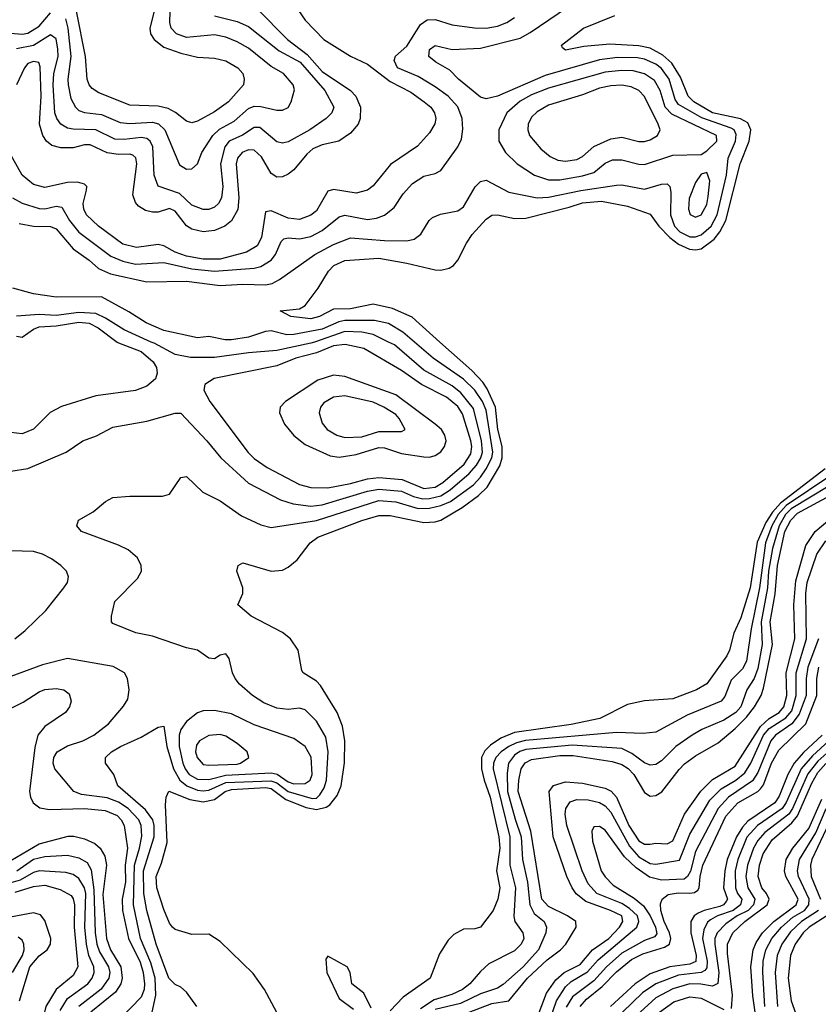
# Model space of a CAD drawing. Header units: inches. Extents: x 884549 to 1028252, y 526810 to 653624.
# Tile 276 of 656: x 915401 to 918224, y 607658 to 611140. Entities that reach past the tile are written whole.
import ezdxf

# ---------------------------------------------------------------- set-up
doc = ezdxf.new("R2010")
doc.units = ezdxf.units.IN
doc.header["$MEASUREMENT"] = 0
doc.layers.add('A9610', color=7, linetype='Continuous')
doc.layers.add('A9611', color=7, linetype='Continuous')

msp = doc.modelspace()

# ---------------------------------------------------------------- linework, layer by layer
at = {"layer": 'A9610', "color": 5}
for points, elevation in [([(915745.9, 610000), (915750, 609996.9), (915830, 609965.9), (915873.1, 609930), (915884.6, 609910), (915887.2, 609890), (915881.4, 609870), (915850, 609843.7), (915810, 609828), (915669.9, 609810.1), (915548.6, 609771.4), (915509.1, 609750.9), (915450, 609691.7), (915410, 609675.5), (915370, 609680.1)], 2280), ([(915370, 609542.7), (915430, 609552.7), (915564.7, 609610), (915623.6, 609650), (915671.9, 609668.1), (915730, 609699.3), (915850, 609720.5), (915950, 609748.4), (915970, 609748.4), (916062.5, 609650), (916111.4, 609590), (916210, 609500.9), (916322.4, 609442.4), (916367.9, 609427.9), (916430, 609419.6), (916470, 609424.6), (916630, 609472.8), (916670, 609479.6), (916750, 609472.1), (916793.1, 609453.1), (916825.9, 609445.9), (916850, 609446.8), (916890, 609456.5), (916923.1, 609476.9), (916990, 609534.8), (917015.9, 609564.1), (917031.1, 609590), (917036.6, 609610), (917033.3, 609650), (917004.8, 609764.8), (916960.7, 609820.7), (916930, 609844.8), (916830, 609900.8), (916726, 609990), (916705, 610000)], 2260), ([(916027.5, 607650), (915990, 607701.1), (915970, 607717.8), (915950, 607727.4), (915928.2, 607750), (915882.9, 607870), (915850, 607988.9), (915839.3, 608050), (915838.5, 608130), (915876.3, 608250), (915876.2, 608290), (915871.1, 608310), (915845.8, 608345.8), (915748, 608430), (915734, 608470), (915704.5, 608510), (915704.8, 608530), (915725.8, 608550), (915757.3, 608570), (915830, 608602.1), (915890, 608638.3), (915910, 608641.3), (915921.3, 608570), (915944.7, 608490), (915966.8, 608450), (915991.6, 608430), (916030, 608414.9), (916050, 608412.5), (916070, 608414.7), (916130, 608442.4), (916288.4, 608448.3), (916310, 608440.5), (916350, 608410.8), (916434.9, 608385.1), (916450, 608386.8), (916462, 608398), (916477, 608423), (916485.8, 608450), (916491.1, 608551.1), (916482.7, 608602.7), (916450, 608659.1), (916410, 608699.1), (916390, 608704.9), (916350, 608700.4), (916310, 608704.5), (916263.7, 608723.7), (916223.5, 608750), (916177.7, 608790), (916162.6, 608810), (916152.8, 608830), (916141.1, 608881.1), (916130, 608897.6), (916110, 608893), (916090, 608878.9), (916070, 608882.3), (916030, 608909.8), (915990, 608918.4), (915870, 608959.9), (915811.1, 608971.1), (915730, 609004.5), (915725.1, 609010), (915725.6, 609030), (915737.7, 609082.3), (915816.9, 609163.1), (915831, 609190), (915830.9, 609210), (915816.8, 609236.8), (915784.9, 609264.9), (915750, 609281.8), (915618.9, 609330), (915602.9, 609350), (915609.4, 609370), (915661.1, 609398.9), (915703.8, 609436.2), (915729.8, 609450.2), (915790, 609455.2), (915905.6, 609454.4), (915930, 609461.8), (915970, 609520.3), (915990, 609524), (916048.6, 609468.6), (916110, 609438.5), (916184.9, 609384.9), (916253.8, 609353.8), (916290, 609343.9), (916450, 609368.2), (916670, 609439.6), (916730, 609435), (916810, 609411.5), (916850, 609412.7), (916890, 609421.7), (916924.3, 609435.7), (917004.7, 609495.3), (917030, 609521.8), (917050, 609551.7), (917069.8, 609590), (917073.9, 609610), (917050, 609758.5), (917037.3, 609790), (917010, 609829.6), (916970, 609868.8), (916862.4, 609942.4), (916796, 610000)], 2240), ([(916442.8, 610000), (916430, 609995.5), (916310, 609969.9), (916210, 609962.1), (916090, 609945.6), (916005, 609945), (915950, 609955.9), (915875.8, 609995.8), (915866.2, 610000)], 2260), ([(916310, 607629), (916266.6, 607710), (916226.3, 607766.3), (916110, 607879.3), (916070, 607905.2), (916010, 607904.5), (915950, 607921.7), (915941.1, 607930), (915930, 607944.2), (915910, 607993), (915885.8, 608070), (915883.9, 608110), (915902.6, 608157.4), (915922.5, 608230), (915916.4, 608363.6), (915918.5, 608390), (915928.5, 608411.5), (916002.2, 608382.2), (916050, 608373.3), (916090, 608381.9), (916127.8, 608410), (916150, 608417.5), (916270, 608424.5), (916290, 608420.3), (916341.7, 608381.7), (916413.4, 608353.4), (916450, 608346.2), (916484.6, 608355.4), (916496.8, 608363.2), (916523.6, 608396.4), (916537, 608430), (916548.6, 608511.4), (916549.9, 608589.9), (916541.7, 608641.7), (916523.1, 608690), (916464.8, 608784.8), (916450, 608800.9), (916402.6, 608830), (916397.7, 608837.7), (916385.4, 608910), (916358.5, 608950), (916330, 608972.4), (916219, 609030), (916171.5, 609070), (916189.7, 609110), (916189.7, 609130), (916168.2, 609190), (916172.7, 609210), (916190, 609218.7), (916290, 609189.3), (916330, 609193.6), (916350, 609203.7), (916381.6, 609230), (916427.6, 609290), (916455.1, 609310), (916610, 609369), (916670, 609386.4), (916710, 609386.4), (916830, 609362.1), (916870, 609363.8), (916890, 609370.1), (916965.3, 609414.7), (917022.8, 609457.2), (917053.9, 609486.1), (917098, 609562), (917106.6, 609590), (917106.5, 609630), (917091.2, 609690), (917082.7, 609770), (917053.7, 609833.8), (917037.7, 609857.7), (916999, 609899), (916886.5, 610000)], 2220), ([(918248.5, 609551.5), (918089.9, 609430.1), (918062.1, 609397.9), (918038.8, 609361.2), (918007.9, 609292.1), (917983.2, 609130), (917950, 609024.8), (917924.8, 608970), (917910.1, 608910), (917900.7, 608890), (917830, 608790.5), (917793.4, 608770), (917710, 608738.1), (917609.5, 608730.5), (917550, 608717.4), (917451.5, 608668.5), (917350, 608647.3), (917150, 608619.5), (917101.5, 608598.5), (917065.6, 608574.4), (917045.5, 608554.5), (917033, 608530), (917033.1, 608490), (917042.4, 608450), (917064.4, 608390), (917094.9, 608250), (917097.6, 608210), (917086.5, 608130), (917097.9, 608070), (917090.7, 608029.3), (917074.4, 607990), (917030, 607931), (917010, 607924.5), (916970, 607923.1), (916935.2, 607904.8), (916915.8, 607884.2), (916884.4, 607835.6), (916852.4, 607750), (916756.7, 607683.3), (916710, 607635.1)], 2220), ([(918272.2, 609530), (918110, 609421.8), (918082.3, 609390), (918060, 609350), (918037.5, 609290), (918016.6, 609130), (917986.1, 608986.1), (917970, 608870.8), (917955.4, 608844.6), (917915.8, 608804.2), (917893.7, 608746.3), (917880.8, 608730), (917760, 608680), (917650, 608620.4), (917604.7, 608615.3), (917510, 608618.7), (917189, 608591), (917157.2, 608582.8), (917130.3, 608569.7), (917102.8, 608550), (917084.6, 608530), (917075.7, 608510), (917074.6, 608490), (917133.7, 608250), (917133.7, 608150), (917153.8, 608070), (917147.9, 607967.9), (917150.9, 607950), (917179.6, 607910), (917183.1, 607890), (917174.1, 607870), (917150, 607846.2), (917059.6, 607800.4), (917030, 607774.1), (916992.5, 607730), (916966.4, 607710), (916928.1, 607691.9), (916866, 607674), (916818.2, 607641.8)], 2240), ([(918327.4, 609530), (918127.6, 609410), (918108.2, 609390), (918085.4, 609350), (918061.9, 609270), (918048, 609190), (918044.5, 609130), (918022.5, 609010), (918025.2, 608930), (918010, 608845), (917997.3, 608810), (917971, 608770), (917950.1, 608710), (917932.9, 608690), (917890, 608662), (917811.8, 608630), (917777.7, 608610), (917719.8, 608570), (917670, 608519.2), (917650, 608506.2), (917630, 608503.9), (917610, 608512.2), (917564.3, 608544.3), (917530, 608561.9), (917353.6, 608573.6), (917190, 608559.1), (917168.5, 608551.5), (917150, 608538.6), (917128.7, 608510), (917124.3, 608475.7), (917125.8, 608410), (917152.2, 608312.2), (917174.1, 608250), (917178, 608170), (917195.8, 608090), (917203.8, 608010), (917219.2, 607979.2), (917255.2, 607950), (917263.3, 607930), (917261, 607910), (917234.9, 607850), (917180.1, 607790), (917110, 607728), (917090, 607714.8), (917030, 607694.4), (916959.1, 607660.9), (916870, 607639.2)], 2260), ([(916950, 607615.1), (917070, 607660.4), (917130.1, 607670), (917195.6, 607750), (917265.6, 607814.4), (917312.9, 607850), (917330.9, 607870), (917367.8, 607930), (917366.5, 607950), (917337, 607970), (917270, 608003.4), (917247.2, 608030), (917208, 608270), (917163, 608410), (917165, 608450), (917173.3, 608490), (917187.8, 608512.2), (917210, 608523.6), (917310, 608537.6), (917357.3, 608537.3), (917495.8, 608515.8), (917530, 608506.1), (917551.8, 608491.8), (917571.5, 608470), (917610, 608407.1), (917630, 608393.5), (917650, 608395.8), (917671.3, 608408.7), (917731.5, 608488.5), (917751.5, 608508.5), (917790, 608536.7), (917870, 608582.4), (917930, 608633.2), (917970, 608672.6), (917998.5, 608710), (918021.5, 608750), (918030, 608775.4), (918062.5, 608930), (918053.7, 609010), (918071.2, 609108.8), (918079.1, 609210), (918105.7, 609330), (918126.8, 609370), (918150, 609394.5), (918310, 609481)], 2280), ([(917230.5, 607609.5), (917263.4, 607696.6), (917296, 607744), (917325.6, 607770), (917382, 607798), (917425.5, 607850), (917483.6, 607890), (917521.2, 607930), (917532.9, 607950), (917529.2, 607970), (917489.1, 607990), (917401.8, 608021.8), (917368.5, 608048.5), (917353.3, 608070), (917334.7, 608110), (917286.5, 608250), (917273.1, 608410), (917288.4, 608431.7), (917330, 608443.9), (917390, 608440.1), (917470, 608422.6), (917491.2, 608411.2), (917510.5, 608390.5), (917554.7, 608290), (917590, 608236.2), (917610, 608224.6), (917630, 608223.8), (917650, 608228), (917690, 608224.9), (917710, 608235.9), (917750.4, 608329.6), (917808.5, 608411.5), (917850, 608452.5), (917930, 608499.5), (918019.7, 608640.2), (918050, 608668.1), (918085, 608690), (918102.3, 608710), (918112.4, 608750), (918110.5, 608830), (918140.7, 608950), (918137.2, 609070), (918144.7, 609155.3), (918180.1, 609279.9), (918212.4, 609330), (918308.8, 609410)], 2320), ([(917265.6, 607574.4), (917298.1, 607670), (917330, 607719.3), (917350, 607737.8), (917407.8, 607772.1), (917445.3, 607814.7), (917582.6, 607930), (917589.5, 607950), (917585, 607970), (917557, 607997), (917530, 608013.8), (917440.8, 608050), (917410, 608083.3), (917389.1, 608130), (917334.7, 608290), (917328.9, 608330), (917331, 608350), (917346.7, 608373.3), (917370, 608382.2), (917410, 608381.2), (917450, 608371.2), (917470, 608359.1), (917490, 608336.7), (917556.9, 608216.9), (917590, 608178.9), (917630, 608156.2), (917650, 608152.8), (917732.9, 608167.1), (917770, 608259.6), (917840.9, 608379.1), (917880.1, 608419.9), (917932.4, 608450), (917964.2, 608475.8), (917985.9, 608510), (918030.4, 608610), (918050, 608633.2), (918109.3, 608670.7), (918130, 608696.1), (918145.6, 608750), (918145.4, 608830), (918182, 608950), (918179.6, 609110), (918184.9, 609150), (918218.8, 609250), (918250, 609296.5)], 2340), ([(915383.8, 608950), (915420.5, 608979.5), (915492.9, 609050), (915556.4, 609130), (915569.8, 609150), (915573.8, 609170), (915566.2, 609190), (915546.2, 609210), (915512.9, 609232.9), (915482, 609250), (915450, 609259.3), (915370, 609261.4)], 2260), ([(918224.5, 608950), (918187, 608850), (918181.3, 608810), (918181.1, 608750), (918156.6, 608683.4), (918130.9, 608649.2), (918073, 608610), (918055.9, 608590), (918010, 608477), (917991.8, 608448.2), (917906.1, 608390), (917869.8, 608350), (917790, 608198.6), (917771.9, 608128.1), (917761.8, 608110), (917750, 608100.3), (917670, 608097), (917626.8, 608106.8), (917580.1, 608140.1), (917539, 608179), (917470, 608273.2), (917450, 608286.6), (917430, 608285.1), (917423.2, 608270), (917425.4, 608234.6), (917456.3, 608130), (917470, 608108), (917498.5, 608078.5), (917573.6, 608033.6), (917605.8, 608005.8), (917629.4, 607970), (917648, 607930), (917653, 607907), (917644.3, 607895.7), (917610, 607883.2), (917530, 607839), (917475.5, 607790), (917430, 607740.7), (917355.6, 607684.4), (917332.4, 607647.6)], 2360), ([(915868.7, 607630), (915882.4, 607690), (915879.5, 607750), (915864.2, 607804.2), (915828.4, 607890), (915803.1, 608010), (915806.6, 608150), (915824.9, 608210), (915832.4, 608252.4), (915830.7, 608290), (915821.7, 608310), (915783.9, 608350), (915750, 608372.7), (915710, 608387.6), (915619.9, 608399.9), (915592.9, 608410), (915525.1, 608490), (915519.7, 608510), (915521.9, 608530), (915533.4, 608550), (915570, 608572.3), (915624.4, 608590), (915663.5, 608610), (915715.1, 608650), (915768.3, 608711.7), (915782.8, 608737.2), (915788.5, 608770), (915781.5, 608810), (915771.1, 608830), (915731.9, 608851.9), (915570, 608880.7), (915481.8, 608858.2), (915370, 608816.9)], 2260), ([(917381.8, 607650), (917404.1, 607675.9), (917459.8, 607720.2), (917510, 607772.7), (917564.1, 607815.9), (917604, 607836), (917680.6, 607859.4), (917698.3, 607870), (917702.6, 607890), (917698.5, 607910), (917679.6, 607950), (917667.4, 607990), (917666.5, 608013.5), (917671.9, 608030), (917693.7, 608046.3), (917728.2, 608051.8), (917770, 608050.7), (917786.6, 608053.4), (917798.1, 608061.9), (917803.1, 608070), (917806.2, 608110), (917816.2, 608150), (917897.4, 608322.6), (917939.9, 608370), (918009.7, 608410), (918019.8, 608420.2), (918030, 608433.7), (918058.8, 608510), (918084, 608556), (918179.3, 608650), (918219, 608750), (918218.8, 608810), (918225.3, 608850)], 2380), ([(915330, 608684.6), (915413.2, 608726.8), (915470, 608763.2), (915490, 608770.9), (915530, 608774.9), (915557, 608770), (915575.5, 608755.6), (915583.1, 608730), (915576.5, 608710), (915562.8, 608690), (915490, 608640.6), (915465.2, 608610), (915454.1, 608565.9), (915435.8, 608410), (915439.3, 608390), (915449, 608370), (915472.5, 608352.5), (915506.8, 608346.8), (915630, 608349.8), (915703.6, 608343.6), (915745.1, 608325.1), (915759.8, 608310), (915770.3, 608290), (915782, 608210), (915774.3, 608150), (915774.6, 608090), (915762.8, 608030), (915764.9, 607990), (915785.2, 607890), (915826.3, 607806.3), (915837.5, 607770), (915842.2, 607730), (915840.7, 607710), (915830, 607683.3), (915760.1, 607610)], 2280), ([(918237.7, 608610), (918171.3, 608548.7), (918138.6, 608510), (918116.7, 608470), (918086, 608394), (918070.7, 608370), (917975, 608305), (917955.7, 608284.3), (917935.3, 608250), (917901.3, 608170), (917893, 608130), (917889, 608070), (917903, 608030), (917898.2, 608021.8), (917889.3, 608010), (917876.1, 608003.9), (917820.1, 607990), (917799.8, 607980.2), (917785.1, 607970), (917773.8, 607950), (917772.8, 607910), (917792.2, 607830), (917791, 607809), (917770, 607799.9), (917699.1, 607790), (917630, 607765.5), (917576.3, 607730), (917489.8, 607650)], 2420), ([(918261.6, 608590), (918203.5, 608536.5), (918163.6, 608490), (918110, 608371), (918096.4, 608350), (918008.5, 608290), (917971.3, 608248.7), (917939, 608170), (917930.4, 608130), (917930.7, 608070), (917938.4, 608050), (917954.1, 608030), (917948.7, 608010), (917923.2, 607990), (917867.2, 607970), (917843.3, 607956.7), (917832.1, 607947.9), (917819, 607921), (917814.3, 607890), (917831.2, 607810), (917830, 607786.7), (917823.3, 607776.7), (917810.4, 607769.6), (917730, 607760.2), (917650, 607729.5), (917602.3, 607697.7), (917532.2, 607630)], 2440), ([(918275.3, 608564.7), (918222.8, 608517.2), (918187.2, 608472.8), (918133.1, 608350), (918119.8, 608330), (918034.9, 608265.1), (918010, 608237.3), (917995.3, 608210), (917973.5, 608150), (917968, 608110), (917974.5, 608070), (917999.4, 608030), (917995, 608010), (917976.3, 607990), (917936.9, 607970), (917897.4, 607942.6), (917866.2, 607910), (917858.6, 607890), (917857.6, 607870), (917872.6, 607770), (917868.3, 607731.7), (917850, 607721.9), (917808.9, 607728.9), (917770, 607729.5), (917710, 607712.9), (917650, 607680.6), (917593.9, 607630)], 2460), ([(917916.8, 607643.2), (917921.1, 607690), (917902.9, 607837.1), (917902.9, 607870), (917922, 607910), (917963.9, 607950), (918042.6, 608010), (918050.8, 608030), (918041.2, 608050), (918024.4, 608070), (918011.7, 608110), (918015.5, 608150), (918028.5, 608190), (918061, 608239), (918130, 608299.1), (918150, 608323.8), (918200.6, 608439.4), (918222.7, 608477.3), (918250, 608509)], 2480), ([(918008.9, 607571.1), (917992.4, 607687.6), (917985.8, 607790), (917993.6, 607850), (918003.9, 607876.1), (918026.8, 607910), (918067.3, 607950), (918146.1, 608010), (918152.4, 608030), (918108.6, 608110), (918104.9, 608130), (918110.7, 608170), (918134, 608210), (918190, 608279.9), (918236.3, 608383.7)], 2520), ([(918034.6, 607650), (918028.3, 607771.7), (918029.4, 607810), (918039, 607850), (918060.2, 607890), (918094.3, 607930), (918134.4, 607965.6), (918174.8, 607990), (918190.9, 608010), (918191.9, 608030), (918153.9, 608110), (918150.5, 608130), (918157, 608170), (918215.7, 608264.3), (918252, 608350)], 2540), ([(918280.7, 608339.4), (918201.2, 608170), (918196.3, 608150), (918198.2, 608110), (918231.5, 608030)], 2560), ([(915370, 608165.8), (915470, 608225.1), (915572.5, 608252.5), (915592.8, 608252.8), (915630, 608242.3), (915666.1, 608226.1), (915685.4, 608210), (915701.4, 608181.4), (915708.2, 608150), (915694.3, 608045.7), (915707.4, 607890), (915721.7, 607850), (915758.6, 607790), (915763.4, 607750), (915759, 607730), (915739.8, 607700.2), (915652.9, 607630)], 2320), ([(915390.3, 608129.7), (915450, 608170.6), (915490, 608180.1), (915570, 608185.1), (915610, 608176), (915639.2, 608159.2), (915653.7, 608133.7), (915663, 608063), (915668.2, 607910), (915673.8, 607870), (915682.7, 607842.7), (915714.7, 607790), (915719.1, 607770), (915716.6, 607750), (915688.8, 607711.2), (915610, 607650.1)], 2340), ([(915544.5, 607635.5), (915570, 607678.2), (915641.4, 607730), (915657.4, 607750), (915664.6, 607770), (915662.8, 607790), (915645.7, 607830), (915637.2, 607870), (915631.4, 607930), (915634.7, 608050), (915629.5, 608070), (915610, 608102.6), (915590, 608116.3), (915564.2, 608124.2), (915470, 608129.7), (915450, 608124.1), (915403.2, 608096.8), (915370, 608087.2)], 2360), ([(915385.3, 608054.7), (915450, 608074.4), (915490, 608078.6), (915544.2, 608064.2), (915582.4, 608042.4), (915590.4, 608030.4), (915595, 608010), (915593.3, 607930), (915605.9, 607790), (915590, 607759.2), (915530, 607710), (915493.8, 607650), (915479.6, 607590), (915459.1, 607550), (915440.9, 607490), (915431.2, 607468.8), (915403.2, 607430), (915365, 607330)], 2380), ([(915400.1, 607670), (915437.1, 607790), (915470, 607829.3), (915497.9, 607850), (915510.3, 607870), (915510.6, 607890), (915490, 607954.3), (915474.4, 607974.4), (915450, 607981.2), (915330, 607959.3)], 2420), ([(918224.3, 607990), (918165.1, 607950), (918126.2, 607913.8), (918094.9, 607870), (918078, 607830), (918071.6, 607770), (918079.1, 607650)], 2560), ([(918253.9, 607970), (918192.1, 607930), (918170.6, 607910), (918142.3, 607870), (918125.2, 607830), (918117.6, 607750), (918127.9, 607670), (918144.2, 607624.2)], 2580), ([(915375.2, 607770), (915411, 607830), (915416.6, 607850), (915415.9, 607870), (915410, 607884.8), (915395, 607895)], 2440), ([(916643.9, 607643.9), (916617.2, 607697.2), (916575.3, 607730), (916568.7, 607770), (916558, 607790), (916490, 607828), (916482.8, 607817.2), (916486.8, 607770), (916530, 607678), (916580.4, 607640.4)], 2220), ([(917662.7, 607630), (917713.2, 607666.7), (917770, 607684), (917810, 607679.3), (917890, 607638.9)], 2480)]:
    msp.add_lwpolyline(points, dxfattribs=dict(at, elevation=elevation))
for points, elevation in [([(916550.9, 609990.9), (916510, 609986.6), (916450, 609961.3), (916376.7, 609943.3), (916310, 609916.2), (916088.5, 609871.5), (916055.2, 609850), (916052.3, 609830), (916073.1, 609790), (916208.9, 609608.9), (916230, 609588.1), (916276, 609556), (916390, 609496.3), (916430, 609485.3), (916490, 609484.7), (916570, 609499.4), (916630, 609515.9), (916670, 609520.8), (916753.5, 609513.5), (916830, 609482.2), (916870, 609487.1), (916896.7, 609503.3), (916971.8, 609568.2), (916995.2, 609604.8), (916998.7, 609630), (916995.9, 609650), (916966.5, 609746.5), (916950, 609771.5), (916910, 609805.2), (916821.3, 609850), (916750, 609899.2), (916617.2, 609977.2)], 2280), ([(916510, 609882.2), (916454.7, 609865.3), (916340.2, 609790), (916321.1, 609770), (916319.8, 609750), (916336.6, 609710), (916370, 609669.6), (916410, 609637.5), (916497.9, 609597.9), (916530, 609592.9), (916590, 609601.9), (916670, 609626.4), (916690, 609626.2), (916750, 609606), (916830, 609593.9), (916850, 609592.8), (916870, 609598.4), (916890, 609611.2), (916903.1, 609630), (916908.2, 609650), (916903.5, 609670), (916891.6, 609690), (916870, 609709.2), (916730, 609813.3), (916550, 609878.3)], 2320), ([(916550, 609809.5), (916510, 609804.4), (916475.5, 609784.5), (916464.5, 609770), (916459.8, 609750), (916470, 609712.6), (916487.6, 609690), (916521.6, 609670), (916550, 609661.9), (916610, 609665), (916670, 609683.2), (916750, 609683.8), (916763.6, 609690), (916742.6, 609730), (916730, 609743.7), (916688.5, 609770), (916650, 609787.1)], 2340), ([(916090, 608696.9), (916050, 608695), (916030, 608688.4), (915990, 608658), (915970.4, 608630), (915965.2, 608610), (915964.1, 608570), (915977.3, 608510), (915985.3, 608490), (916000.4, 608470), (916030, 608453.5), (916070, 608452.7), (916130, 608468.6), (916290, 608476.3), (916311.1, 608471.1), (916350, 608444.7), (916370, 608437.8), (916410, 608439.1), (916428.3, 608450), (916435.3, 608470), (916431.7, 608531.7), (916410, 608569.9), (916370, 608597.3), (916230, 608646.5), (916150, 608684.6)], 2260), ([(916110, 608611.8), (916070, 608608.9), (916036.8, 608590), (916025.7, 608574.3), (916022.5, 608550), (916027.7, 608530), (916050, 608506.1), (916070, 608503.2), (916170, 608507.2), (916181.4, 608510), (916211.3, 608530), (916204.5, 608550), (916170, 608580.2), (916130, 608606.2)], 2280)]:
    msp.add_lwpolyline(points, close=True, dxfattribs=dict(at, elevation=elevation))
at = {"layer": 'A9611', "color": 5}
for points, elevation in [([(915061.3, 611230), (915074.9, 611130), (915102.1, 611070), (915123.1, 611043.1), (915210, 610987.8), (915250, 610979.5), (915276.3, 610983.7), (915291.3, 610988.7), (915310, 611004.7), (915334.9, 611065.1), (915350, 611085.6), (915370, 611092.3), (915410, 611088.5), (915430, 611091.9), (915470, 611117.2), (915510, 611164)], 2360), ([(916348, 611230), (916410, 611137.9), (916476.1, 611070), (916570, 611010.8), (916630, 610982.4), (916710, 610921.2), (916783.3, 610883.3), (916831.2, 610850), (916854.5, 610830), (916867.5, 610810), (916871.6, 610790), (916868.7, 610771.3), (916850, 610740.2), (916807.5, 610692.5), (916712.1, 610627.9), (916650, 610551.8), (916630, 610536.8), (916590, 610526.8), (916510, 610538.8), (916490, 610533.3), (916450, 610464.4), (916430, 610448.5), (916390, 610433.5), (916350, 610438.2), (916290, 610464.3), (916270, 610460.2), (916255.6, 610370), (916239.9, 610340.1), (916202.6, 610317.4), (916110, 610292.4), (916050, 610293.5), (915990, 610303.8), (915950, 610318.2), (915910, 610340.7), (915890, 610345.3), (915813.9, 610333.9), (915766.1, 610346.1), (915679.4, 610410), (915637.4, 610450), (915627.4, 610470), (915625.4, 610490), (915637.4, 610537.4), (915638.1, 610550), (915630, 610558.4), (915605, 610565), (915570, 610564.2), (915490, 610545.9), (915450, 610557.4), (915410, 610590.1), (915350, 610697.1)], 2280), ([(915398.6, 610418.6), (915449.6, 610409.6), (915510, 610408.2), (915530, 610399.7), (915589.7, 610329.7), (915646, 610290), (915679.8, 610259.8), (915721.5, 610241.5), (915850, 610212.7), (915990, 610214.9), (916110, 610199.6), (916190, 610204.2), (916270, 610202.1), (916292.9, 610207.1), (916319.3, 610220.7), (916444.7, 610310), (916510, 610345), (916570, 610368.6), (916690, 610359.1), (916770, 610358), (916795.8, 610364.2), (916818.4, 610381.6), (916847.8, 610430), (916860.2, 610439.8), (916888.2, 610451.8), (916950, 610464.2), (916970, 610478), (917010.9, 610549.1), (917030, 610567.5), (917050, 610571.8), (917130.1, 610530.1), (917230, 610509.8), (917270, 610512), (917384, 610536), (917510, 610555), (917530, 610555.5), (917610, 610540.3), (917670, 610558.4), (917690, 610559.3), (917698.6, 610550), (917702.4, 610530), (917700.9, 610450), (917716.1, 610410), (917734.4, 610390), (917770, 610371.4), (917790, 610371.4), (917810, 610379.4), (917845.2, 610410), (917866.7, 610450), (917899.4, 610590), (917904.9, 610650), (917931.7, 610710), (917933.9, 610733.9), (917926.9, 610750), (917916.4, 610756.4), (917812.3, 610792.3), (917730, 610839.5), (917717.5, 610857.5), (917697, 610930), (917670, 610967.5), (917650, 610982.2), (917610, 611000.1), (917585.3, 611005.3), (917514.1, 611005.9), (917450, 610997.5), (917257.9, 610942.1), (917090, 610869.1), (917050, 610859.5), (917030, 610865.4), (916951.8, 610930), (916921.6, 610961.6), (916871.8, 610990), (916847.1, 611010), (916850, 611034.9), (916870, 611048.5), (916930, 611034.5), (917030, 611039.7), (917170, 611075.1), (917205.9, 611094.1), (917403.8, 611230)], 2240), ([(915563.1, 611143.1), (915571.5, 611110), (915582.2, 611010), (915571.2, 610930), (915572.3, 610910), (915581.7, 610861.7), (915597.9, 610830), (915610, 610819.2), (915630, 610811.5), (915690, 610804.2), (915756, 610776), (915790, 610773.3), (915870, 610777.7), (915891.8, 610771.8), (915914, 610750), (915966.4, 610626.4), (915990, 610611.1), (916010, 610612.3), (916029.9, 610630.1), (916044.5, 610670), (916084, 610730), (916107.3, 610752.7), (916159.5, 610780.5), (916210, 610826.4), (916230, 610834), (916253.4, 610833.4), (916310, 610819.5), (916330, 610820.2), (916350, 610829.2), (916361.1, 610850), (916372.1, 610892.1), (916367.7, 610910), (916333.7, 610950), (916290, 610974.6), (916210, 611039.5), (916170, 611061.1), (916130, 611077.9), (916090, 611085.8), (915990, 611077.4), (915955.3, 611090), (915936.6, 611110), (915931.9, 611130), (915934.3, 611210)], 2360), ([(916239.4, 611179.4), (916347.1, 611070), (916417.1, 611017.1), (916470, 610956.2), (916570.4, 610890), (916589, 610870), (916605.5, 610830), (916604.7, 610790), (916597.1, 610770), (916570, 610738.4), (916529.6, 610710.4), (916470, 610697.9), (916437.1, 610682.9), (916415.4, 610664.6), (916370, 610609.5), (916350, 610593.1), (916330, 610584.6), (916310, 610582.9), (916290, 610596.1), (916255.2, 610655.2), (916230, 610678.6), (916210, 610679.9), (916187.2, 610670), (916170.6, 610650), (916166.4, 610630), (916176.1, 610510), (916171.9, 610468.1), (916150, 610428.3), (916125.9, 610410), (916090, 610394.6), (916050, 610390.1), (916010, 610398.8), (915990, 610411.3), (915950, 610463), (915930, 610472.4), (915890, 610459.7), (915870, 610458.9), (915845.4, 610465.4), (915820.8, 610480.8), (915810, 610493.4), (915800.7, 610520.7), (915815, 610630), (915811.3, 610651.3), (915800.3, 610660.3), (915790, 610664.8), (915750, 610662.8), (915710, 610668.7), (915650, 610696.8), (915630, 610697.2), (915590, 610686.6), (915546.5, 610686.5), (915515.1, 610695.1), (915495.4, 610710), (915482.7, 610730), (915470.9, 610770.9), (915476.4, 610870), (915472.8, 610972.8), (915468.7, 610988.7), (915450, 610991.9), (915430, 610984.6), (915418.4, 610970), (915390, 610910.1)], 2320), ([(915375.7, 610510), (915410, 610490.8), (915470, 610472.3), (915490, 610470.8), (915530, 610480.6), (915550, 610476.5), (915576.7, 610430), (915610, 610389), (915723.6, 610303.6), (915765.4, 610285.4), (915810, 610275.8), (915910, 610281.6), (916010, 610259), (916089.8, 610250.2), (916230, 610261.2), (916252.9, 610267.1), (916289.9, 610290), (916305.5, 610310), (916325.1, 610354.9), (916335.1, 610364.9), (916350, 610368.5), (916390, 610364.5), (916430, 610373.3), (916470, 610393.9), (916530, 610443), (916550, 610448.9), (916630, 610433.8), (916662.5, 610437.5), (916691, 610449), (916724.6, 610475.4), (916756.3, 610523.7), (916790, 610560.9), (916830, 610586), (916870, 610595.9), (916890, 610606.5), (916949.2, 610690), (916962.2, 610717.8), (916966.9, 610753.1), (916965.2, 610790), (916950, 610831.6), (916915.3, 610870), (916870, 610902), (916810, 610939.2), (916736, 610970), (916724.1, 610995.9), (916729.4, 611010.6), (916770, 611046.3), (916817.3, 611122.7), (916841, 611139), (916870, 611140.5), (916930, 611121.9), (917009.2, 611110.8), (917050, 611110.1), (917090, 611116.9), (917123.1, 611130), (917150, 611147.8)], 2260), ([(916090, 611153.6), (916170, 611133.9), (916210, 611116.3), (916317.8, 611030), (916391.9, 610990), (916479.6, 610890), (916511.6, 610830), (916504.6, 610810), (916484.2, 610790), (916427, 610750), (916350, 610707.4), (916330, 610702.9), (916310, 610707.8), (916250, 610759.1), (916230, 610759.1), (916188.1, 610731.9), (916141.3, 610710), (916126.5, 610690), (916111.2, 610630), (916119.1, 610550), (916114.8, 610510), (916104.1, 610490), (916090, 610477.2), (916070, 610468.5), (916050, 610468.6), (916010, 610483.4), (915965.3, 610525.3), (915890.9, 610550.9), (915876.5, 610590), (915871, 610690), (915861.8, 610710), (915850, 610720.1), (915830, 610723.8), (915770, 610716.2), (915737.6, 610717.6), (915670, 610750.9), (915590, 610752.4), (915570, 610756.1), (915545.9, 610770), (915531.9, 610790), (915525.5, 610810), (915519.7, 610910), (915521.3, 610950), (915537.2, 611010), (915536.2, 611036.2), (915530, 611071.9), (915510, 611086.8), (915450, 611049.1), (915390, 611037.4)], 2340), ([(915876.8, 611170), (915861.5, 611110), (915863.6, 611090), (915876.1, 611070), (915910, 611042.6), (915970, 611021.5), (916030, 611007.5), (916090, 611004), (916130, 610993.9), (916172.5, 610970), (916189.8, 610950), (916194.8, 610930), (916191.5, 610910), (916138.5, 610850), (916090, 610814.1), (916030, 610780.7), (916010, 610775.6), (915990, 610780.8), (915951.5, 610811.5), (915925.7, 610825.7), (915890, 610834.3), (915790, 610837.7), (915681, 610881), (915656.7, 610896.7), (915646.2, 610910), (915639.1, 610930), (915634.1, 611010), (915602.3, 611170)], 2380), ([(916886.5, 610000), (916788.3, 610088.3), (916718.6, 610118.6), (916650, 610134.3), (916570, 610117.5), (916510, 610116.1), (916460.6, 610090), (916430, 610082.4), (916359.3, 610090), (916322, 610110), (916390, 610117.1), (916410, 610129.3), (916455.8, 610190), (916492.2, 610250), (916511, 610270), (916550, 610288.6), (916670, 610296.6), (916770, 610278.9), (916870, 610255.1), (916890, 610253.9), (916918.7, 610261.3), (916934.1, 610270), (916950, 610289.3), (916979.9, 610350), (916999.9, 610380.1), (917050, 610435), (917070, 610448.8), (917090, 610449.7), (917150, 610436.7), (917190, 610437.6), (917343.4, 610476.6), (917390, 610492.6), (917457.6, 610497.6), (917550, 610480.4), (917630, 610452), (917660.1, 610410), (917699.2, 610370), (917730, 610346.5), (917768.8, 610328.8), (917790, 610325.7), (917810, 610329.4), (917855.9, 610364.1), (917876.4, 610390), (917897, 610430), (917948.2, 610630), (917979.9, 610710), (917985.9, 610750), (917975, 610775), (917949.2, 610789.2), (917850, 610810), (917784.5, 610850), (917764.2, 610870), (917736.8, 610936.8), (917706.2, 610986.2), (917674, 611014), (917630, 611038.8), (917590, 611046.9), (917486.5, 611053.5), (917394.8, 611045.2), (917330, 611032.3), (917320.1, 611040.1), (917316.2, 611050), (917393.5, 611110), (917504.8, 611155.2)], 2220), ([(916796, 610000), (916755.3, 610035.3), (916705, 610065), (916655.6, 610075.6), (916550, 610075.5), (916529, 610071), (916470, 610045.6), (916370, 610026.6), (916345.8, 610025.8), (916290, 610039), (916270, 610037.2), (916210, 610017.1), (916150, 610007.3), (916127.4, 610007.4), (916070, 610019.2), (916030, 610014.8), (915910, 610040.6), (915847.8, 610067.8), (915787.1, 610107.1), (915690, 610159.5), (915530, 610158), (915449.9, 610169.9), (915377.2, 610190)], 2240), ([(915866.2, 610000), (915770, 610042.5), (915704.8, 610084.8), (915670, 610100.4), (915610, 610103.9), (915530, 610093.6), (915470, 610097.7), (915390, 610091.1)], 2260), ([(915390, 610021.2), (915410, 610016.7), (915450, 610045.6), (915470, 610053.2), (915530, 610056.7), (915610, 610070.5), (915646.2, 610066.2), (915678.5, 610050), (915745.9, 610000)], 2280), ([(916705, 610000), (916650, 610026.3), (916610, 610035), (916550, 610037.7), (916442.8, 610000)], 2260)]:
    msp.add_lwpolyline(points, dxfattribs=dict(at, elevation=elevation))
for points, elevation in [([(917530, 610960.6), (917470, 610953.9), (917270, 610898.3), (917210, 610874.5), (917170, 610851.9), (917123.1, 610810), (917095.2, 610750), (917094.3, 610710), (917118, 610670), (917159.7, 610630), (917221.1, 610590), (917270, 610573.3), (917310, 610573.7), (917390, 610587.6), (917430, 610599.9), (917470, 610632.4), (917495.9, 610644.1), (917530, 610644.7), (917590, 610628.4), (917610, 610627.9), (917710, 610661.3), (917810, 610663.2), (917830, 610675.9), (917864.9, 610710), (917863.8, 610730), (917705.9, 610805.9), (917682.5, 610830), (917664.7, 610890), (917644.6, 610924.6), (917610, 610949), (917570, 610959.2)], 2260), ([(917530, 610907.8), (917490, 610906.2), (917450, 610897.9), (917390, 610874.1), (917270, 610837.6), (917230, 610814.3), (917210, 610794.7), (917198.2, 610770), (917197.3, 610750), (917203.1, 610730), (917243.5, 610683.5), (917275.8, 610655.8), (917303.2, 610643.2), (917330, 610639), (917370, 610645), (917390, 610656.3), (917430, 610691.7), (917490, 610719.1), (917530, 610724.3), (917590, 610709.7), (917610, 610709.3), (917630, 610714.8), (917655.7, 610730), (917665, 610750), (917657.8, 610770), (917610, 610867.7), (917590, 610889.9), (917562.4, 610902.4)], 2280), ([(917830, 610599.2), (917810, 610593.3), (917790, 610564.1), (917767, 610507), (917765.3, 610470), (917770.8, 610450.8), (917790, 610441.4), (917810, 610449.6), (917830, 610485.8), (917834.8, 610514.8), (917840.7, 610570)], 2260)]:
    msp.add_lwpolyline(points, close=True, dxfattribs=dict(at, elevation=elevation))

doc.saveas('drawing.dxf')
